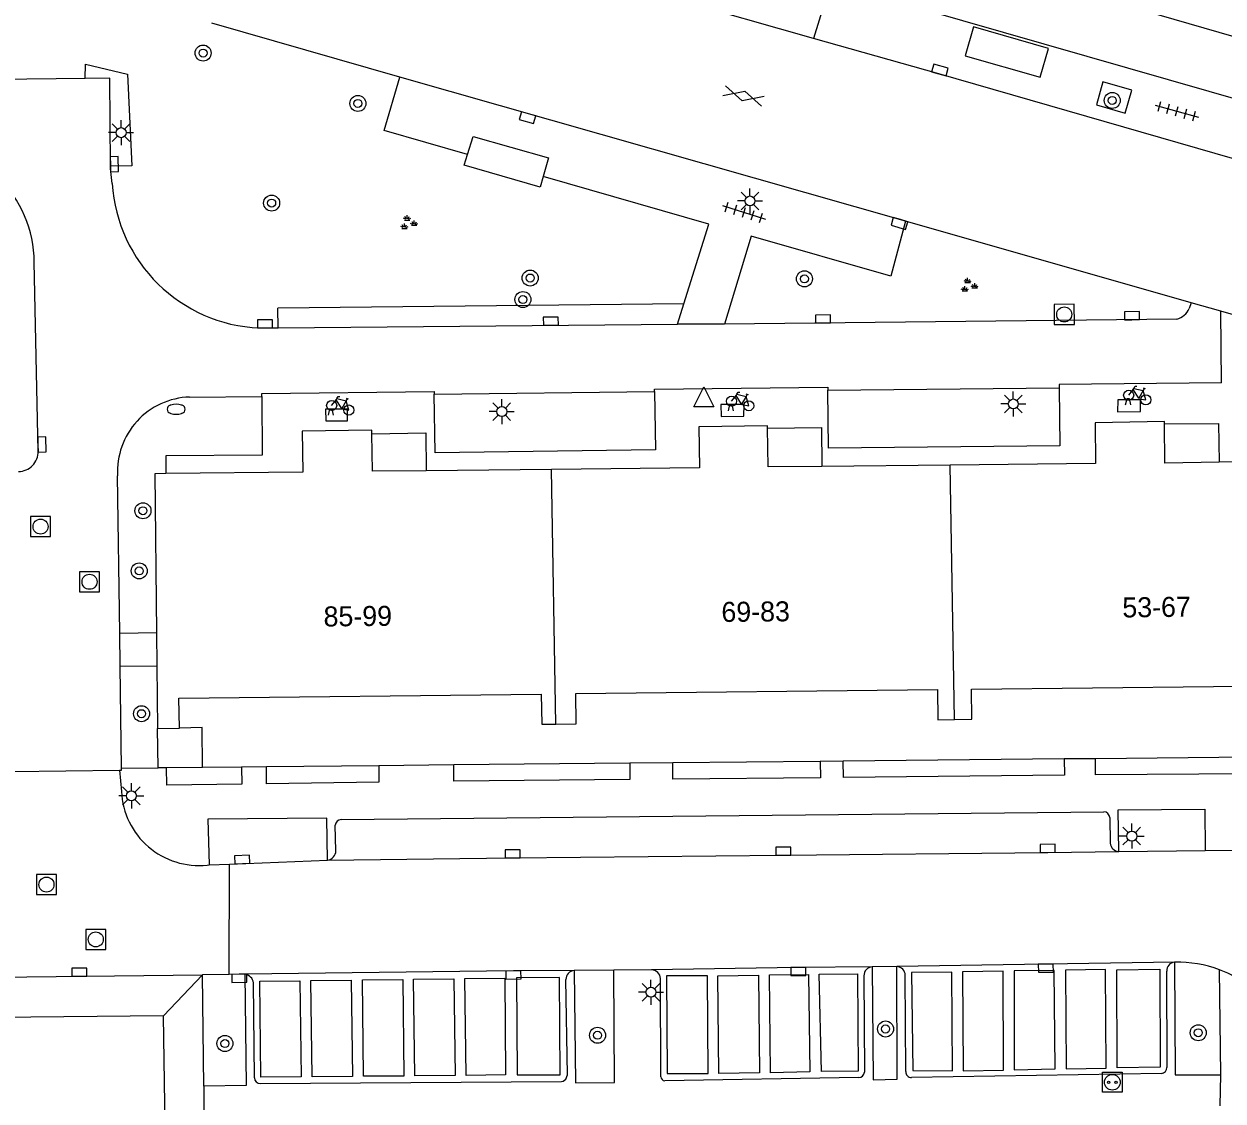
# Model space of a CAD drawing. Extents: x 132994 to 136000, y 393499 to 395512.
# Drawn here: x 133938.3 to 133998.2, y 394602.4 to 394656.2 of the extents above; entities that cross this region are included whole.
import ezdxf

# ---------------------------------------------------------------- set-up
doc = ezdxf.new("R2010")
doc.units = 0
for name, color, linetype in [('gg-anno-huisnummerreeks BGT', 7, 'Continuous'), ('gg-bbg-abri', 7, 'Continuous'), ('gg-bbg-bijgebouw', 7, 'Continuous'), ('gg-bbg-hoofdgebouw', 7, 'Continuous'), ('gg-bbg-luifel en loopbrug', 7, 'Continuous'), ('gg-bbg-tussenscheiding', 7, 'Continuous'), ('gg-knt-verharding', 7, 'Continuous'), ('gg-knt-verharding nz', 7, 'Continuous'), ('gt-grn-groengrens', 7, 'Continuous'), ('gt-grn-weggrens', 7, 'Continuous'), ('gt-symb-boom', 7, 'Continuous'), ('gt-symb-brandkraan', 7, 'Continuous'), ('gt-symb-fietsenrek', 7, 'Continuous'), ('gt-symb-gesloten verharding', 7, 'Continuous'), ('gt-symb-groenvak', 7, 'Continuous'), ('gt-symb-kolk', 7, 'Continuous'), ('gt-symb-laadpunt elektrisch vervoer', 7, 'Continuous'), ('gt-symb-lichtmast', 7, 'Continuous'), ('gt-symb-rioolschacht', 7, 'Continuous'), ('gt-symb-tegel verharding', 7, 'Continuous'), ('gt-symb-waterafsluiter', 7, 'Continuous')]:
    doc.layers.add(name, color=color, linetype=linetype)

# ---------------------------------------------------------------- blocks, each defined once
blk = doc.blocks.new('gt0-KOLK')
at = {"layer": 'gt-symb-kolk'}
blk.add_lwpolyline([(0, 0), (0.375, 0), (0.375, 0.4), (-0.375, 0.4), (-0.375, 0), (0, 0)], dxfattribs=at)
blk = doc.blocks.new('gt0-BOOM')
at = {"layer": 'gt-symb-boom'}
for radius in [0.4, 0.2]:
    blk.add_circle((0, 0), radius, dxfattribs=at)
blk = doc.blocks.new('gt0-TEG1')
at = {"layer": 'gt-symb-tegel verharding'}
for p, q in [((-1.125, 0), (1.125, 0)), ((-0.9, -0.25), (-0.9, 0.25)), ((-0.45, -0.25), (-0.45, 0.25)), ((0, -0.25), (0, 0.25)), ((0.45, -0.25), (0.45, 0.25)), ((0.9, -0.25), (0.9, 0.25))]:
    blk.add_line(p, q, dxfattribs=at)
blk = doc.blocks.new('gt0-GESVH1')
at = {"layer": 'gt-symb-gesloten verharding'}
for p, q in [((-0.992, -0.261), (0.008, 0.239)), ((0.008, -0.261), (-0.992, 0.239)), ((0.008, 0.239), (1.008, -0.261)), ((1.008, 0.239), (0.008, -0.261))]:
    blk.add_line(p, q, dxfattribs=at)
blk = doc.blocks.new('gt0-GRVAK')
at = {"layer": 'gt-symb-groenvak'}
for p, q in [((-0.11, 0.189), (-0.228, 0.24)), ((-0.182, 0.153), (0.088, 0.153)), ((-0.091, 0.211), (-0.156, 0.322)), ((-0.047, 0.214), (-0.047, 0.393)), ((-0.004, 0.211), (0.061, 0.322)), ((0.015, 0.189), (0.133, 0.24)), ((0.262, -0.052), (0.197, 0.059)), ((0.305, -0.049), (0.305, 0.13)), ((0.349, -0.052), (0.414, 0.059)), ((-0.245, -0.228), (-0.363, -0.177)), ((-0.318, -0.264), (-0.047, -0.264)), ((-0.226, -0.206), (-0.291, -0.095)), ((-0.183, -0.203), (-0.183, -0.024)), ((-0.139, -0.206), (-0.074, -0.095)), ((-0.12, -0.228), (-0.002, -0.177)), ((0.243, -0.074), (0.125, -0.023)), ((0.17, -0.11), (0.441, -0.11)), ((0.368, -0.074), (0.486, -0.023))]:
    blk.add_line(p, q, dxfattribs=at)
blk = doc.blocks.new('gt0-LMAST')
at = {"layer": 'gt-symb-lichtmast'}
for p, q in [((-0.005, 0.246), (-0.005, 0.621)), ((-0.182, 0.173), (-0.447, 0.438)), ((0.172, 0.173), (0.437, 0.438)), ((-0.255, -0.004), (-0.63, -0.004)), ((-0.182, -0.181), (-0.447, -0.446)), ((-0.005, -0.254), (-0.005, -0.629)), ((0.437, -0.446), (0.172, -0.181)), ((0.245, -0.004), (0.62, -0.004))]:
    blk.add_line(p, q, dxfattribs=at)
blk.add_circle((-0.005, -0.004), 0.25, dxfattribs=at)
blk = doc.blocks.new('gt0-RS')
at = {"layer": 'gt-symb-rioolschacht'}
blk.add_lwpolyline([(-0.5, -0.5), (0.5, -0.5), (0.5, 0.5), (-0.5, 0.5)], close=True, dxfattribs=at)
blk.add_circle((0, 0), 0.375, dxfattribs=at)
blk = doc.blocks.new('gt0-FREK')
at = {"layer": 'gt-symb-fietsenrek'}
for p, q in [((0.259, 0.762), (0.294, 0.823)), ((0.54, 0.335), (0.259, 0.762)), ((0.294, 0.823), (0.767, 0.714)), ((0.767, 0.714), (0.54, 0.335)), ((0.757, 0.841), (0.866, 0.816)), ((0.767, 0.714), (0.84, 0.822)), ((0.895, 0.252), (0.767, 0.714))]:
    blk.add_line(p, q, dxfattribs=at)
for points in [[(0.036, 0.476), (0.228, 0.708), (0.259, 0.762)], [(0.294, 0.823), (0.36, 0.937), (0.452, 0.935)], [(-0.124, 0), (-0.047, 0.312), (0.053, 0.312), (0.12, 0)], [(0.54, 0.335), (0.555, 0.305), (0.895, 0.252)]]:
    blk.add_lwpolyline(points, dxfattribs=at)
for centre in [(0.036, 0.476), (0.895, 0.252)]:
    blk.add_circle(centre, 0.252, dxfattribs=at)
blk = doc.blocks.new('gt0-WAFSL')
at = {"layer": 'gt-symb-waterafsluiter'}
for p, q in [((-0.5, -0.333), (0, 0.667)), ((0, 0.667), (0.5, -0.333)), ((0.5, -0.333), (-0.5, -0.333))]:
    blk.add_line(p, q, dxfattribs=at)
blk = doc.blocks.new('gt0-BR')
at = {"layer": 'gt-symb-brandkraan'}
for centre, radius, start, end in [((-0.244, 0), 0.206, 107.56694, 252.43307), ((0.599, -2.664), 3, 106.89205, 107.56694), ((0, -0.691), 0.938, 73.10799, 106.89205), ((-0.599, -2.664), 3, 72.43309, 73.10799), ((0.244, 0), 0.206, 287.56695, 72.43309), ((0.599, 2.664), 3, 252.43307, 253.10797), ((0, 0.691), 0.938, 253.10797, 286.89206), ((-0.599, 2.664), 3, 286.89206, 287.56695)]:
    blk.add_arc(centre, radius, start, end, dxfattribs=at)
blk = doc.blocks.new('gt0-LEV')
at = {"layer": 'gt-symb-laadpunt elektrisch vervoer'}
blk.add_lwpolyline([(-0.486, 0.501), (0.486, 0.501), (0.486, -0.499), (-0.486, -0.499)], close=True, dxfattribs=at)
for centre, radius in [((0, 0), 0.393), ((-0.186, 0), 0.0566), ((0.186, 0), 0.0566)]:
    blk.add_circle(centre, radius, dxfattribs=at)

msp = doc.modelspace()

# ---------------------------------------------------------------- linework, layer by layer
at = {"layer": 'gg-bbg-abri'}
for points in [[(133985.697, 394656.035), (133985.28, 394654.588), (133989.037, 394653.509), (133989.442, 394654.955), (133985.697, 394656.035)], [(133960.419, 394649.647), (133960.702, 394650.556), (133964.474, 394649.488), (133964.208, 394648.555)], [(133964.208, 394648.555), (133964.057, 394648.026), (133960.252, 394649.112), (133960.419, 394649.647)]]:
    msp.add_lwpolyline(points, dxfattribs=at)
at = {"layer": 'gg-bbg-bijgebouw'}
for p, q in [((133944.962, 394619.001), (133944.94, 394620.97)), ((133945.39, 394619.006), (133944.962, 394619.001)), ((133947.193, 394619.026), (133945.39, 394619.006))]:
    msp.add_line(p, q, dxfattribs=at)
msp.add_lwpolyline([(133947.193, 394619.026), (133947.173, 394621.011), (133946.04, 394620.99)], dxfattribs=at)
at = {"layer": 'gg-bbg-hoofdgebouw'}
for p, q in [((133964.622, 394633.913), (133958.36, 394633.848)), ((133984.539, 394634.135), (133978.133, 394634.068)), ((133991.8, 394634.21), (133984.539, 394634.135)), ((134004.7, 394634.396), (133997.971, 394634.277)), ((133944.888, 394625.761), (133944.906, 394624.101)), ((133944.906, 394624.101), (133944.94, 394620.97))]:
    msp.add_line(p, q, dxfattribs=at)
for points in [[(133995.246, 394636.185), (133995.245, 394636.303), (133991.785, 394636.245), (133991.8, 394634.21)], [(133955.643, 394635.699), (133955.64, 394635.87), (133952.17, 394635.82), (133952.2, 394633.77), (133945.356, 394633.705)], [(133958.36, 394633.848), (133955.67, 394633.82), (133955.643, 394635.699)], [(133975.412, 394635.969), (133975.41, 394636.09), (133971.98, 394636.04), (133972.01, 394633.99), (133964.622, 394633.913)], [(133978.133, 394634.068), (133975.44, 394634.04), (133975.412, 394635.969)], [(133997.971, 394634.277), (133995.263, 394634.229), (133995.246, 394636.185)], [(133945.356, 394633.705), (133944.8, 394633.7), (133944.888, 394625.761)], [(133984.752, 394621.42), (133985.62, 394621.43), (133985.6, 394622.93), (134003.74, 394623.14), (134003.76, 394621.64), (134004.85, 394621.65)], [(133946.04, 394620.99), (133946.01, 394622.49), (133964.11, 394622.68), (133964.14, 394621.18), (133964.834, 394621.192)], [(133964.834, 394621.192), (133965.85, 394621.21), (133965.83, 394622.71), (133983.9, 394622.91), (133983.92, 394621.41), (133984.752, 394621.42)]]:
    msp.add_lwpolyline(points, dxfattribs=at)
at = {"layer": 'gg-bbg-luifel en loopbrug'}
for points in [[(133995.246, 394636.185), (133997.937, 394636.209), (133997.971, 394634.277)], [(133955.643, 394635.699), (133958.34, 394635.738), (133958.36, 394633.848)], [(133975.412, 394635.969), (133978.113, 394636.008), (133978.133, 394634.068)]]:
    msp.add_lwpolyline(points, dxfattribs=at)
at = {"layer": 'gg-bbg-tussenscheiding'}
for p, q in [((133964.834, 394621.192), (133964.622, 394633.913)), ((133984.752, 394621.42), (133984.539, 394634.135)), ((133944.94, 394620.97), (133946.04, 394620.99))]:
    msp.add_line(p, q, dxfattribs=at)
at = {"layer": 'gg-knt-verharding'}
for p, q in [((134002.264, 394651.418), (133978.567, 394658.236)), ((133977.713, 394655.453), (133970.792, 394657.432)), ((133957.05, 394653.523), (133947.644, 394656.209)), ((133941.316, 394653.452), (133936.481, 394653.399)), ((133982.311, 394646.322), (133957.05, 394653.523)), ((133996.583, 394642.238), (133982.311, 394646.322)), ((133938.97, 394634.82), (133938.777, 394644.272)), ((133970.92, 394641.18), (133971.237, 394642.194)), ((133996.583, 394642.238), (133996.483, 394641.948)), ((133998.06, 394641.815), (133996.583, 394642.238)), ((134004.917, 394639.851), (133998.06, 394641.815)), ((133950.027, 394640.984), (133950.963, 394640.992)), ((133950.963, 394640.992), (133970.92, 394641.18)), ((133995.862, 394641.419), (133973.27, 394641.18)), ((133978.425, 394637.878), (133989.98, 394637.997)), ((133946.538, 394637.532), (133950.154, 394637.56)), ((133958.752, 394637.677), (133969.772, 394637.802)), ((133943.05, 394625.741), (133942.946, 394633.602)), ((133943.05, 394625.741), (133944.888, 394625.761)), ((133943.079, 394624.081), (133944.906, 394624.101)), ((133943.144, 394618.986), (133943.079, 394624.081)), ((133990.24, 394619.446), (133979.194, 394619.338)), ((133991.79, 394619.461), (133990.24, 394619.446)), ((133999.537, 394619.536), (133991.79, 394619.461)), ((133937.675, 394618.822), (133943.037, 394618.89)), ((133943.037, 394618.89), (133943.137, 394617.816)), ((133943.144, 394618.986), (133944.962, 394619.001)), ((133949.131, 394619.045), (133947.193, 394619.026)), ((133950.375, 394619.057), (133949.131, 394619.045)), ((133955.992, 394619.112), (133950.375, 394619.057)), ((133959.739, 394619.148), (133955.992, 394619.112)), ((133968.528, 394619.234), (133959.739, 394619.148)), ((133970.679, 394619.255), (133968.528, 394619.234)), ((133978.05, 394619.327), (133970.679, 394619.255)), ((133979.194, 394619.338), (133978.05, 394619.327)), ((133954.105, 394616.416), (133992.218, 394616.813)), ((133992.51, 394616.517), (133992.534, 394615.241)), ((133953.85, 394614.863), (133953.816, 394616.134)), ((133992.956, 394614.821), (133997.279, 394614.871)), ((133992.956, 394614.821), (133992.956, 394614.822)), ((133947.412, 394614.147), (133947.513, 394614.151)), ((133947.513, 394614.151), (133948.534, 394614.193)), ((133948.525, 394608.68), (133948.534, 394614.193)), ((133948.534, 394614.193), (133953.43, 394614.394)), ((133995.77, 394609.293), (133995.75, 394609.292)), ((133933.267, 394608.502), (133947.183, 394608.664)), ((133948.525, 394608.68), (133947.183, 394608.664)), ((133947.248, 394603.102), (133947.183, 394608.664)), ((133949.293, 394608.689), (133948.525, 394608.68)), ((133949.293, 394608.689), (133949.293, 394608.688)), ((133965.773, 394608.878), (133965.755, 394608.877)), ((133967.734, 394608.892), (133965.773, 394608.878)), ((133969.616, 394608.906), (133967.734, 394608.892)), ((133980.661, 394609.063), (133980.636, 394609.061)), ((133981.876, 394609.075), (133980.661, 394609.063)), ((133995.353, 394608.84), (133995.366, 394604.036)), ((133998.055, 394603.67), (133997.986, 394608.916)), ((133949.782, 394603.513), (133949.731, 394608.257)), ((133970.081, 394603.567), (133970.06, 394608.472)), ((133980.225, 394608.615), (133980.259, 394603.799)), ((133982.316, 394603.825), (133982.295, 394608.633)), ((133945.244, 394606.617), (133933.713, 394606.497)), ((133979.961, 394603.525), (133970.284, 394603.367)), ((133995.088, 394603.735), (133982.609, 394603.532))]:
    msp.add_line(p, q, dxfattribs=at)
for points in [[(133944.152, 394670.878), (133957.688, 394667.259), (133972.139, 394663.219), (133979.851, 394661.005), (134020.679, 394649.206)], [(134001.469, 394648.639), (133983.972, 394653.681), (133977.713, 394655.453)], [(133942.588, 394649.075), (133942.561, 394653.464), (133941.316, 394653.452)], [(133960.419, 394649.647), (133956.268, 394650.844), (133957.05, 394653.523)], [(133993.282, 394651.715), (133993.613, 394652.869), (133992.171, 394653.282), (133991.84, 394652.129), (133993.282, 394651.715)], [(133942.676, 394648.196), (133942.589, 394648.952), (133942.588, 394649.075)], [(133971.237, 394642.194), (133972.481, 394646.169), (133964.208, 394648.555)], [(133982.311, 394646.322), (133981.577, 394643.566), (133974.603, 394645.573), (133973.27, 394641.18)], [(133989.98, 394637.997), (133990.008, 394635.094), (133978.453, 394634.975), (133978.425, 394637.878)], [(133950.154, 394637.56), (133950.162, 394634.627), (133945.347, 394634.588), (133945.356, 394633.705)], [(133969.772, 394637.802), (133969.811, 394634.899), (133958.802, 394634.738), (133958.752, 394637.677)], [(133990.24, 394619.446), (133990.246, 394618.636), (133979.202, 394618.524), (133979.194, 394619.338)], [(133999.537, 394619.536), (133999.547, 394618.709), (133991.798, 394618.649), (133991.79, 394619.461)], [(133943.037, 394618.89), (133943.145, 394618.891), (133943.144, 394618.986)], [(133949.131, 394619.045), (133949.143, 394618.191), (133945.399, 394618.13), (133945.39, 394619.006)], [(133955.992, 394619.112), (133956.001, 394618.289), (133950.383, 394618.208), (133950.375, 394619.057)], [(133968.528, 394619.234), (133968.535, 394618.426), (133959.747, 394618.33), (133959.739, 394619.148)], [(133978.05, 394619.327), (133978.058, 394618.512), (133970.686, 394618.445), (133970.679, 394619.255)], [(133953.43, 394614.394), (133953.398, 394616.491), (133947.455, 394616.431), (133947.513, 394614.151)], [(133992.956, 394614.822), (133992.923, 394616.9), (133997.255, 394616.935), (133997.279, 394614.871)], [(133997.279, 394614.871), (134001.009, 394614.914), (134002.367, 394614.921)], [(133995.75, 394609.292), (133995.771, 394603.661), (133998.055, 394603.67)], [(133949.293, 394608.688), (133949.368, 394603.136), (133947.248, 394603.102)], [(133965.755, 394608.877), (133965.819, 394603.262), (133967.774, 394603.278), (133967.734, 394608.892)], [(133980.636, 394609.061), (133980.689, 394603.42), (133981.897, 394603.443), (133981.876, 394609.075)], [(133950.07, 394603.226), (133965.116, 394603.332), (133965.21, 394603.354), (133965.332, 394603.454), (133965.428, 394603.672), (133965.339, 394608.42)], [(133933.843, 394595.482), (133938.015, 394595.521), (133938.008, 394596.523), (133941.126, 394596.531), (133941.143, 394595.534), (133945.395, 394595.593), (133945.244, 394606.617)]]:
    msp.add_lwpolyline(points, dxfattribs=at)
for centre, radius, start, end in [((133932.858, 394644.249), 5.919, 0.22253, 92.11108), ((133950.358, 394648.673), 7.696, 183.55558, 267.53814), ((133995.588, 394642.369), 0.989, 286.07047, 334.78169), ((133946.659, 394633.814), 3.72, 91.87133, 183.27436), ((133937.982, 394634.797), 0.989, 270.7122, 1.30606), ((133947, 394617.992), 3.867, 182.60877, 276.11583), ((133992.204, 394616.507), 0.306, 1.87667, 87.3438), ((133954.11, 394616.122), 0.294, 90.92, 177.67528), ((133992.983, 394615.272), 0.45, 183.89835, 266.51041), ((133953.375, 394614.866), 0.475, 276.63101, 359.67868), ((133995.782, 394608.864), 0.429, 94.24141, 183.17171), ((133995.878, 394603.229), 6.065, 69.66507, 91.02477), ((133949.243, 394608.199), 0.492, 6.77361, 84.14943), ((133965.797, 394608.421), 0.458, 95.23908, 180.1387), ((133969.621, 394608.467), 0.439, 0.60412, 90.70097), ((133980.678, 394608.61), 0.453, 95.33741, 179.33993), ((133981.85, 394608.631), 0.445, 0.25796, 86.68167), ((133995.88, 394603.241), 6.054, 1.33918, 69.6421), ((133995.072, 394604.028), 0.294, 273.03543, 1.51417), ((133950.078, 394603.522), 0.296, 181.66518, 268.53411), ((133970.293, 394603.579), 0.213, 183.3556, 267.49743), ((133979.964, 394603.821), 0.296, 269.50298, 355.6918), ((133982.594, 394603.81), 0.278, 176.82126, 273.17874)]:
    msp.add_arc(centre, radius, start, end, dxfattribs=at)
at = {"layer": 'gg-knt-verharding nz'}
for p, q in [((133978.567, 394658.236), (133977.713, 394655.453)), ((133998.1, 394638.241), (133998.06, 394641.815)), ((133973.27, 394641.18), (133970.92, 394641.18)), ((133943.079, 394624.081), (133943.05, 394625.741))]:
    msp.add_line(p, q, dxfattribs=at)
for points in [[(133969.772, 394637.802), (133969.771, 394637.926), (133978.423, 394638.022), (133978.425, 394637.878)], [(133998.1, 394638.241), (133989.978, 394638.151), (133989.98, 394637.997)], [(133950.154, 394637.56), (133950.152, 394637.706), (133958.751, 394637.802), (133958.752, 394637.677)], [(133994.047, 394636.811), (133994.041, 394637.4), (133992.908, 394637.386), (133992.893, 394636.792), (133994.047, 394636.811)], [(133953.335, 394636.921), (133953.343, 394636.341), (133954.432, 394636.346), (133954.424, 394636.926), (133953.335, 394636.921)], [(133973.085, 394637.153), (133973.097, 394636.561), (133974.237, 394636.572), (133974.238, 394637.16), (133973.085, 394637.153)], [(133953.43, 394614.394), (133962.681, 394614.509), (133976.207, 394614.644), (133989.415, 394614.781), (133992.956, 394614.821)], [(133995.77, 394609.293), (133989.316, 394609.191), (133981.876, 394609.075)], [(133965.773, 394608.878), (133962.719, 394608.853), (133949.293, 394608.689)], [(133980.661, 394609.063), (133976.946, 394609.031), (133969.616, 394608.906)], [(133975.509, 394608.655), (133977.453, 394608.683), (133977.524, 394603.814), (133975.558, 394603.771), (133975.509, 394608.655)], [(133977.998, 394608.687), (133979.901, 394608.708), (133979.942, 394603.849), (133978.104, 394603.822), (133977.998, 394608.687)], [(133984.618, 394608.796), (133982.602, 394608.772), (133982.666, 394603.884), (133984.661, 394603.861), (133984.618, 394608.796)], [(133987.178, 394608.849), (133985.157, 394608.81), (133985.187, 394603.857), (133987.199, 394603.898), (133987.178, 394608.849)], [(133989.739, 394608.883), (133987.727, 394608.857), (133987.74, 394603.911), (133989.785, 394603.963), (133989.739, 394608.883)], [(133992.304, 394608.921), (133990.292, 394608.889), (133990.325, 394603.96), (133992.329, 394603.989), (133992.304, 394608.921)], [(133995.033, 394604.045), (133992.884, 394604.017), (133992.86, 394608.91), (133995.013, 394608.95), (133995.033, 394604.045)], [(133950.095, 394603.54), (133950.042, 394608.342), (133952.049, 394608.367), (133952.116, 394603.561), (133950.095, 394603.54)], [(133952.6, 394608.373), (133954.618, 394608.402), (133954.686, 394603.583), (133952.667, 394603.561), (133952.6, 394608.373)], [(133955.173, 394608.404), (133957.188, 394608.427), (133957.237, 394603.602), (133955.232, 394603.591), (133955.173, 394608.404)], [(133957.721, 394608.436), (133959.747, 394608.453), (133959.805, 394603.628), (133957.798, 394603.607), (133957.721, 394608.436)], [(133960.287, 394608.469), (133962.296, 394608.489), (133962.315, 394603.658), (133960.362, 394603.635), (133960.287, 394608.469)], [(133965.016, 394608.524), (133962.864, 394608.515), (133962.907, 394603.661), (133965.06, 394603.669), (133965.016, 394608.524)], [(133972.445, 394603.733), (133972.41, 394608.617), (133970.362, 394608.608), (133970.397, 394603.724), (133972.445, 394603.733)], [(133972.932, 394608.609), (133974.968, 394608.641), (133975.008, 394603.759), (133972.987, 394603.736), (133972.932, 394608.609)]]:
    msp.add_lwpolyline(points, dxfattribs=at)
at = {"layer": 'gt-grn-groengrens'}
for p in [(133971.237, 394642.194), (133950.963, 394640.992)]:
    msp.add_line(p, (133950.953, 394641.974), dxfattribs=at)
msp.add_lwpolyline([(133941.316, 394653.452), (133941.346, 394654.171), (133943.432, 394653.666), (133943.658, 394649.081), (133942.588, 394649.075)], dxfattribs=at)
at = {"layer": 'gt-grn-weggrens'}
for p, q in [((133945.244, 394606.617), (133947.183, 394608.664)), ((133998.028, 394602.11), (133998.055, 394603.67)), ((133947.248, 394603.102), (133947.251, 394601.524))]:
    msp.add_line(p, q, dxfattribs=at)

# ---------------------------------------------------------------- block references
at = {"layer": 'gt-symb-boom'}
for p in [(133947.216, 394654.721), (133954.948, 394652.201), (133992.633, 394652.35), (133950.64, 394647.224), (133963.555, 394643.479), (133977.258, 394643.438), (133963.191, 394642.405), (133944.211, 394631.849), (133944.022, 394628.843), (133944.139, 394621.71), (133981.309, 394605.954), (133966.921, 394605.639), (133996.933, 394605.766), (133948.305, 394605.229)]:
    msp.add_blockref('gt0-BOOM', p, dxfattribs=at)
at = {"layer": 'gt-symb-brandkraan'}
msp.add_blockref('gt0-BR', (133945.868, 394636.921), dxfattribs=at)
at = {"layer": 'gt-symb-fietsenrek'}
for p in [(133993.419, 394637.143), (133953.601, 394636.63), (133973.58, 394636.846)]:
    msp.add_blockref('gt0-FREK', p, dxfattribs=at)
at = {"layer": 'gt-symb-gesloten verharding', "rotation": -15.37072543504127}
msp.add_blockref('gt0-GESVH1', (133974.214, 394652.59), dxfattribs=at)
at = {"layer": 'gt-symb-groenvak'}
for p in [(133957.456, 394646.225), (133985.457, 394643.095)]:
    msp.add_blockref('gt0-GRVAK', p, dxfattribs=at)
at = {"layer": 'gt-symb-kolk'}
for p, rotation in [((133983.972, 394653.681), -16.07917237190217), ((133963.477, 394651.687), 164.1018129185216), ((133942.587, 394649.167), -88.65220763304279), ((133982.056, 394646.395), 164.0309834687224), ((133978.189, 394641.232), 0.6302281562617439), ((133993.618, 394641.395), 0.6302281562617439), ((133950.304, 394640.986), 0.25016308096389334), ((133964.59, 394641.126), 0.6302281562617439), ((133938.963, 394635.159), -88.837940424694), ((133949.177, 394614.22), 2.340926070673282), ((133962.681, 394614.509), 0.6536277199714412), ((133976.207, 394614.644), 0.6132835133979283), ((133989.415, 394614.781), 0.6859992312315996), ((133941.036, 394608.592), 0.6697652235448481), ((133949.025, 394608.686), -179.31400076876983), ((133962.719, 394608.853), -179.53196038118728), ((133976.946, 394609.031), -179.51582183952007), ((133989.316, 394609.191), -179.1848875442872)]:
    msp.add_blockref('gt0-KOLK', p, dxfattribs=dict(at, rotation=rotation))
at = {"layer": 'gt-symb-laadpunt elektrisch vervoer'}
msp.add_blockref('gt0-LEV', (133992.638, 394603.292), dxfattribs=at)
at = {"layer": 'gt-symb-lichtmast'}
for p in [(133943.123, 394650.746), (133974.54, 394647.334), (133962.143, 394636.81), (133987.697, 394637.19), (133943.637, 394617.609), (133993.617, 394615.595), (133969.594, 394607.796)]:
    msp.add_blockref('gt0-LMAST', p, dxfattribs=at)
at = {"layer": 'gt-symb-rioolschacht', "rotation": 0.6302281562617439}
msp.add_blockref('gt0-RS', (133990.235, 394641.659), dxfattribs=at)
at = {"layer": 'gt-symb-rioolschacht'}
for p in [(133939.093, 394631.058), (133941.54, 394628.3), (133939.391, 394613.17), (133941.854, 394610.433)]:
    msp.add_blockref('gt0-RS', p, dxfattribs=at)
at = {"layer": 'gt-symb-tegel verharding'}
for p, rotation in [((133995.864, 394651.816), -15.787947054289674), ((133974.235, 394646.757), -17.58309712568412)]:
    msp.add_blockref('gt0-TEG1', p, dxfattribs=dict(at, rotation=rotation))
at = {"layer": 'gt-symb-waterafsluiter'}
msp.add_blockref('gt0-WAFSL', (133972.238, 394637.38), dxfattribs=at)

# ---------------------------------------------------------------- texts
at = {"layer": 'gg-anno-huisnummerreeks BGT'}
for s, rotation, p in [('69-83', 0.6, (133973.114, 394626.292)), ('53-67', 0.7, (133993.145, 394626.516)), ('85-99', 0.6, (133953.238, 394626.066))]:
    msp.add_text(s, height=1, rotation=rotation, dxfattribs=at).set_placement(p)

doc.saveas('drawing.dxf')
